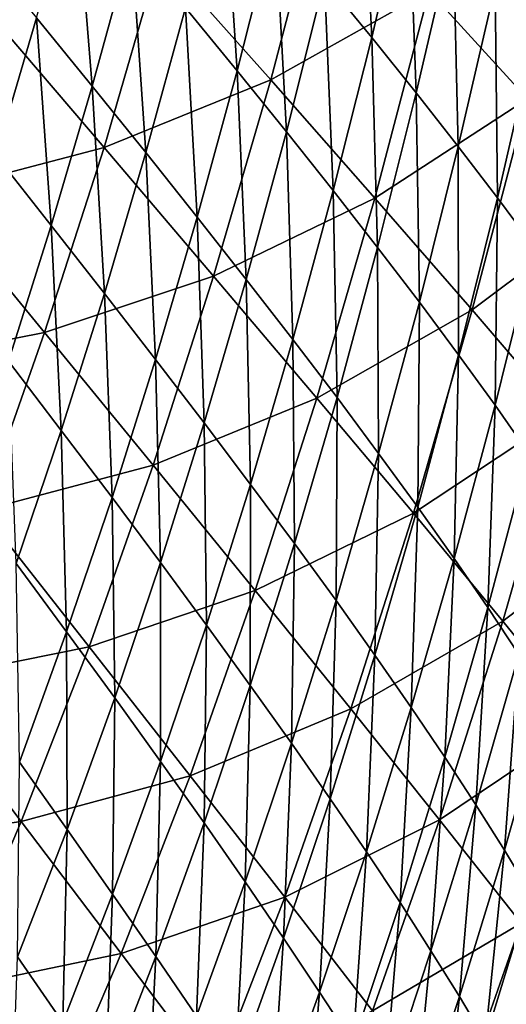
# Model space of a CAD drawing. Header units: millimetres. Extents: x -300 to 300, y -500 to 500.
# Tile 320 of 656: x 223 to 249, y -326 to -274. Entities that reach past the tile are written whole.
import ezdxf

# ---------------------------------------------------------------- set-up
doc = ezdxf.new("R2010")
doc.units = ezdxf.units.MM
doc.header["$LTSCALE"] = 81.481481
doc.layers.add('19', color=7, linetype='CONTINUOUS')
doc.layers.add('21', color=7, linetype='CONTINUOUS')

msp = doc.modelspace()

# ---------------------------------------------------------------- linework, layer by layer
at = {"layer": '19', "color": 7, "linetype": 'CONTINUOUS'}
for points in [[(236.15, -277.418, 48.829), (238.993, -266.622, 48.646), (230.277, -270.802, 51.565), (236.15, -277.418, 48.829)], [(236.15, -277.418, 48.829), (244.565, -272.688, 45.724), (238.993, -266.622, 48.646), (236.15, -277.418, 48.829)], [(249.766, -278.422, 42.61), (252.507, -266.805, 42.441), (244.565, -272.688, 45.724), (249.766, -278.422, 42.61)], [(227.309, -280.995, 51.755), (230.277, -270.802, 51.565), (221.168, -273.818, 54.309), (227.309, -280.995, 51.755)], [(227.309, -280.995, 51.755), (236.15, -277.418, 48.829), (230.277, -270.802, 51.565), (227.309, -280.995, 51.755)], [(241.676, -283.694, 45.904), (244.565, -272.688, 45.724), (236.15, -277.418, 48.829), (241.676, -283.694, 45.904)], [(241.676, -283.694, 45.904), (249.766, -278.422, 42.61), (244.565, -272.688, 45.724), (241.676, -283.694, 45.904)], [(218.088, -283.418, 54.502), (227.309, -280.995, 51.755), (221.168, -273.818, 54.309), (218.088, -283.418, 54.502)], [(233.125, -287.825, 49.016), (236.15, -277.418, 48.829), (227.309, -280.995, 51.755), (233.125, -287.825, 49.016)], [(233.125, -287.825, 49.016), (241.676, -283.694, 45.904), (236.15, -277.418, 48.829), (233.125, -287.825, 49.016)], [(246.837, -289.62, 42.784), (249.766, -278.422, 42.61), (241.676, -283.694, 45.904), (246.837, -289.62, 42.784)], [(246.837, -289.62, 42.784), (254.579, -283.813, 39.297), (249.766, -278.422, 42.61), (246.837, -289.62, 42.784)], [(224.16, -290.814, 51.948), (227.309, -280.995, 51.755), (218.088, -283.418, 54.502), (224.16, -290.814, 51.948)], [(224.16, -290.814, 51.948), (233.125, -287.825, 49.016), (227.309, -280.995, 51.755), (224.16, -290.814, 51.948)], [(214.83, -292.661, 54.7), (224.16, -290.814, 51.948), (218.088, -283.418, 54.502), (214.83, -292.661, 54.7)], [(238.6, -294.3, 46.088), (241.676, -283.694, 45.904), (233.125, -287.825, 49.016), (238.6, -294.3, 46.088)], [(238.6, -294.3, 46.088), (246.837, -289.62, 42.784), (241.676, -283.694, 45.904), (238.6, -294.3, 46.088)], [(251.618, -295.187, 39.463), (254.579, -283.813, 39.297), (246.837, -289.62, 42.784), (251.618, -295.187, 39.463)], [(229.914, -297.848, 49.208), (233.125, -287.825, 49.016), (224.16, -290.814, 51.948), (229.914, -297.848, 49.208)], [(229.914, -297.848, 49.208), (238.6, -294.3, 46.088), (233.125, -287.825, 49.016), (229.914, -297.848, 49.208)], [(243.718, -300.407, 42.962), (246.837, -289.62, 42.784), (238.6, -294.3, 46.088), (243.718, -300.407, 42.962)], [(243.718, -300.407, 42.962), (251.618, -295.187, 39.463), (246.837, -289.62, 42.784), (243.718, -300.407, 42.962)], [(220.827, -300.265, 52.145), (224.16, -290.814, 51.948), (214.83, -292.661, 54.7), (220.827, -300.265, 52.145)], [(220.827, -300.265, 52.145), (229.914, -297.848, 49.208), (224.16, -290.814, 51.948), (220.827, -300.265, 52.145)], [(235.333, -304.509, 46.275), (238.6, -294.3, 46.088), (229.914, -297.848, 49.208), (235.333, -304.509, 46.275)], [(235.333, -304.509, 46.275), (243.718, -300.407, 42.962), (238.6, -294.3, 46.088), (235.333, -304.509, 46.275)], [(248.462, -306.138, 39.634), (251.618, -295.187, 39.463), (243.718, -300.407, 42.962), (248.462, -306.138, 39.634)], [(248.462, -306.138, 39.634), (256.002, -300.383, 35.935), (251.618, -295.187, 39.463), (248.462, -306.138, 39.634)], [(226.514, -307.491, 49.403), (229.914, -297.848, 49.208), (220.827, -300.265, 52.145), (226.514, -307.491, 49.403)], [(226.514, -307.491, 49.403), (235.333, -304.509, 46.275), (229.914, -297.848, 49.208), (226.514, -307.491, 49.403)], [(217.307, -309.351, 52.345), (226.514, -307.491, 49.403), (220.827, -300.265, 52.145), (217.307, -309.351, 52.345)], [(240.403, -310.788, 43.144), (243.718, -300.407, 42.962), (235.333, -304.509, 46.275), (240.403, -310.788, 43.144)], [(240.403, -310.788, 43.144), (248.462, -306.138, 39.634), (243.718, -300.407, 42.962), (240.403, -310.788, 43.144)], [(252.818, -311.481, 36.096), (256.002, -300.383, 35.935), (248.462, -306.138, 39.634), (252.818, -311.481, 36.096)], [(231.874, -314.329, 46.466), (235.333, -304.509, 46.275), (226.514, -307.491, 49.403), (231.874, -314.329, 46.466)], [(231.874, -314.329, 46.466), (240.403, -310.788, 43.144), (235.333, -304.509, 46.275), (231.874, -314.329, 46.466)], [(245.108, -316.672, 39.807), (248.462, -306.138, 39.634), (240.403, -310.788, 43.144), (245.108, -316.672, 39.807)], [(245.108, -316.672, 39.807), (252.818, -311.481, 36.096), (248.462, -306.138, 39.634), (245.108, -316.672, 39.807)], [(222.922, -316.759, 49.6), (226.514, -307.491, 49.403), (217.307, -309.351, 52.345), (222.922, -316.759, 49.6)], [(222.922, -316.759, 49.6), (231.874, -314.329, 46.466), (226.514, -307.491, 49.403), (222.922, -316.759, 49.6)], [(213.598, -318.078, 52.546), (222.922, -316.759, 49.6), (217.307, -309.351, 52.345), (213.598, -318.078, 52.546)], [(236.892, -320.767, 43.329), (240.403, -310.788, 43.144), (231.874, -314.329, 46.466), (236.892, -320.767, 43.329)], [(236.892, -320.767, 43.329), (245.108, -316.672, 39.807), (240.403, -310.788, 43.144), (236.892, -320.767, 43.329)], [(249.432, -322.151, 36.259), (252.818, -311.481, 36.096), (245.108, -316.672, 39.807), (249.432, -322.151, 36.259)], [(228.217, -323.763, 46.66), (231.874, -314.329, 46.466), (222.922, -316.759, 49.6), (228.217, -323.763, 46.66)], [(228.217, -323.763, 46.66), (236.892, -320.767, 43.329), (231.874, -314.329, 46.466), (228.217, -323.763, 46.66)], [(219.135, -325.657, 49.8), (222.922, -316.759, 49.6), (213.598, -318.078, 52.546), (219.135, -325.657, 49.8)], [(219.135, -325.657, 49.8), (228.217, -323.763, 46.66), (222.922, -316.759, 49.6), (219.135, -325.657, 49.8)], [(241.552, -326.795, 39.984), (245.108, -316.672, 39.807), (236.892, -320.767, 43.329), (241.552, -326.795, 39.984)], [(241.552, -326.795, 39.984), (249.432, -322.151, 36.259), (245.108, -316.672, 39.807), (241.552, -326.795, 39.984)], [(233.179, -330.351, 43.517), (236.892, -320.767, 43.329), (228.217, -323.763, 46.66), (233.179, -330.351, 43.517)], [(233.179, -330.351, 43.517), (241.552, -326.795, 39.984), (236.892, -320.767, 43.329), (233.179, -330.351, 43.517)], [(245.841, -332.401, 36.425), (249.432, -322.151, 36.259), (241.552, -326.795, 39.984), (245.841, -332.401, 36.425)], [(245.841, -332.401, 36.425), (253.36, -327.215, 32.492), (249.432, -322.151, 36.259), (245.841, -332.401, 36.425)], [(224.361, -332.817, 46.856), (228.217, -323.763, 46.66), (219.135, -325.657, 49.8), (224.361, -332.817, 46.856)], [(224.361, -332.817, 46.856), (233.179, -330.351, 43.517), (228.217, -323.763, 46.66), (224.361, -332.817, 46.856)], [(215.15, -334.19, 50.002), (224.361, -332.817, 46.856), (219.135, -325.657, 49.8), (215.15, -334.19, 50.002)]]:
    msp.add_3dface(points, dxfattribs=at)
at = {"layer": '21', "color": 7, "linetype": 'CONTINUOUS'}
for points in [[(248.057, -272.454, 27.058), (249.922, -263.725, 26.977), (250.147, -275.121, 25.466), (248.057, -272.454, 27.058)], [(239.011, -272.107, 31.76), (240.947, -263.829, 31.658), (241.508, -275.161, 30.254), (239.011, -272.107, 31.76)], [(241.508, -275.161, 30.254), (240.947, -263.829, 31.658), (243.454, -266.806, 30.157), (241.508, -275.161, 30.254)], [(231.626, -273.588, 34.778), (233.629, -265.689, 34.664), (234.366, -276.929, 33.341), (231.626, -273.588, 34.778)], [(234.366, -276.929, 33.341), (233.629, -265.689, 34.664), (236.384, -268.95, 33.231), (234.366, -276.929, 33.341)], [(223.72, -274.113, 37.652), (225.781, -266.593, 37.531), (226.682, -277.747, 36.293), (223.72, -274.113, 37.652)], [(226.682, -277.747, 36.293), (225.781, -266.593, 37.531), (228.763, -270.142, 36.175), (226.682, -277.747, 36.293)], [(241.508, -275.161, 30.254), (243.454, -266.806, 30.157), (243.87, -278.108, 28.713), (241.508, -275.161, 30.254)], [(243.87, -278.108, 28.713), (243.454, -266.806, 30.157), (245.825, -269.682, 28.623), (243.87, -278.108, 28.713)], [(234.366, -276.929, 33.341), (236.384, -268.95, 33.231), (236.981, -280.163, 31.865), (234.366, -276.929, 33.341)], [(236.981, -280.163, 31.865), (236.384, -268.95, 33.231), (239.011, -272.107, 31.76), (236.981, -280.163, 31.865)], [(243.87, -278.108, 28.713), (245.825, -269.682, 28.623), (246.095, -280.947, 27.142), (243.87, -278.108, 28.713)], [(246.095, -280.947, 27.142), (245.825, -269.682, 28.623), (248.057, -272.454, 27.058), (246.095, -280.947, 27.142)], [(221.565, -281.429, 37.775), (220.643, -270.373, 38.968), (223.72, -274.113, 37.652), (221.565, -281.429, 37.775)], [(226.682, -277.747, 36.293), (228.763, -270.142, 36.175), (229.528, -281.274, 34.893), (226.682, -277.747, 36.293)], [(229.528, -281.274, 34.893), (228.763, -270.142, 36.175), (231.626, -273.588, 34.778), (229.528, -281.274, 34.893)], [(236.981, -280.163, 31.865), (239.011, -272.107, 31.76), (239.466, -283.288, 30.353), (236.981, -280.163, 31.865)], [(239.466, -283.288, 30.353), (239.011, -272.107, 31.76), (241.508, -275.161, 30.254), (239.466, -283.288, 30.353)], [(246.095, -280.947, 27.142), (248.057, -272.454, 27.058), (248.18, -283.677, 25.541), (246.095, -280.947, 27.142)], [(248.18, -283.677, 25.541), (248.057, -272.454, 27.058), (250.147, -275.121, 25.466), (248.18, -283.677, 25.541)], [(229.528, -281.274, 34.893), (231.626, -273.588, 34.778), (232.253, -284.692, 33.452), (229.528, -281.274, 34.893)], [(232.253, -284.692, 33.452), (231.626, -273.588, 34.778), (234.366, -276.929, 33.341), (232.253, -284.692, 33.452)], [(221.565, -281.429, 37.775), (223.72, -274.113, 37.652), (224.508, -285.144, 36.414), (221.565, -281.429, 37.775)], [(224.508, -285.144, 36.414), (223.72, -274.113, 37.652), (226.682, -277.747, 36.293), (224.508, -285.144, 36.414)], [(239.466, -283.288, 30.353), (241.508, -275.161, 30.254), (241.819, -286.303, 28.806), (239.466, -283.288, 30.353)], [(241.819, -286.303, 28.806), (241.508, -275.161, 30.254), (243.87, -278.108, 28.713), (241.819, -286.303, 28.806)], [(248.18, -283.677, 25.541), (250.147, -275.121, 25.466), (250.12, -286.296, 23.914), (248.18, -283.677, 25.541)], [(232.253, -284.692, 33.452), (234.366, -276.929, 33.341), (234.853, -287.998, 31.971), (232.253, -284.692, 33.452)], [(234.853, -287.998, 31.971), (234.366, -276.929, 33.341), (236.981, -280.163, 31.865), (234.853, -287.998, 31.971)], [(224.508, -285.144, 36.414), (226.682, -277.747, 36.293), (227.335, -288.748, 35.01), (224.508, -285.144, 36.414)], [(227.335, -288.748, 35.01), (226.682, -277.747, 36.293), (229.528, -281.274, 34.893), (227.335, -288.748, 35.01)], [(241.819, -286.303, 28.806), (243.87, -278.108, 28.713), (244.036, -289.206, 27.227), (241.819, -286.303, 28.806)], [(244.036, -289.206, 27.227), (243.87, -278.108, 28.713), (246.095, -280.947, 27.142), (244.036, -289.206, 27.227)], [(234.853, -287.998, 31.971), (236.981, -280.163, 31.865), (237.326, -291.192, 30.454), (234.853, -287.998, 31.971)], [(237.326, -291.192, 30.454), (236.981, -280.163, 31.865), (239.466, -283.288, 30.353), (237.326, -291.192, 30.454)], [(244.036, -289.206, 27.227), (246.095, -280.947, 27.142), (246.114, -291.996, 25.617), (244.036, -289.206, 27.227)], [(246.114, -291.996, 25.617), (246.095, -280.947, 27.142), (248.18, -283.677, 25.541), (246.114, -291.996, 25.617)], [(222.237, -292.335, 36.536), (221.565, -281.429, 37.775), (224.508, -285.144, 36.414), (222.237, -292.335, 36.536)], [(227.335, -288.748, 35.01), (229.528, -281.274, 34.893), (230.043, -292.239, 33.565), (227.335, -288.748, 35.01)], [(230.043, -292.239, 33.565), (229.528, -281.274, 34.893), (232.253, -284.692, 33.452), (230.043, -292.239, 33.565)], [(237.326, -291.192, 30.454), (239.466, -283.288, 30.353), (239.669, -294.272, 28.9), (237.326, -291.192, 30.454)], [(239.669, -294.272, 28.9), (239.466, -283.288, 30.353), (241.819, -286.303, 28.806), (239.669, -294.272, 28.9)], [(246.114, -291.996, 25.617), (248.18, -283.677, 25.541), (248.05, -294.67, 23.981), (246.114, -291.996, 25.617)], [(248.05, -294.67, 23.981), (248.18, -283.677, 25.541), (250.12, -286.296, 23.914), (248.05, -294.67, 23.981)], [(222.237, -292.335, 36.536), (224.508, -285.144, 36.414), (225.044, -296.013, 35.129), (222.237, -292.335, 36.536)], [(225.044, -296.013, 35.129), (224.508, -285.144, 36.414), (227.335, -288.748, 35.01), (225.044, -296.013, 35.129)], [(230.043, -292.239, 33.565), (232.253, -284.692, 33.452), (232.628, -295.615, 32.08), (230.043, -292.239, 33.565)], [(232.628, -295.615, 32.08), (232.253, -284.692, 33.452), (234.853, -287.998, 31.971), (232.628, -295.615, 32.08)], [(239.669, -294.272, 28.9), (241.819, -286.303, 28.806), (241.877, -297.235, 27.314), (239.669, -294.272, 28.9)], [(241.877, -297.235, 27.314), (241.819, -286.303, 28.806), (244.036, -289.206, 27.227), (241.877, -297.235, 27.314)], [(248.05, -294.67, 23.981), (250.12, -286.296, 23.914), (249.843, -297.228, 22.32), (248.05, -294.67, 23.981)], [(232.628, -295.615, 32.08), (234.853, -287.998, 31.971), (235.088, -298.874, 30.556), (232.628, -295.615, 32.08)], [(235.088, -298.874, 30.556), (234.853, -287.998, 31.971), (237.326, -291.192, 30.454), (235.088, -298.874, 30.556)], [(225.044, -296.013, 35.129), (227.335, -288.748, 35.01), (227.734, -299.574, 33.68), (225.044, -296.013, 35.129)], [(227.734, -299.574, 33.68), (227.335, -288.748, 35.01), (230.043, -292.239, 33.565), (227.734, -299.574, 33.68)], [(241.877, -297.235, 27.314), (244.036, -289.206, 27.227), (243.948, -300.08, 25.696), (241.877, -297.235, 27.314)], [(243.948, -300.08, 25.696), (244.036, -289.206, 27.227), (246.114, -291.996, 25.617), (243.948, -300.08, 25.696)], [(235.088, -298.874, 30.556), (237.326, -291.192, 30.454), (237.419, -302.014, 28.997), (235.088, -298.874, 30.556)], [(237.419, -302.014, 28.997), (237.326, -291.192, 30.454), (239.669, -294.272, 28.9), (237.419, -302.014, 28.997)], [(243.948, -300.08, 25.696), (246.114, -291.996, 25.617), (245.879, -302.805, 24.05), (243.948, -300.08, 25.696)], [(245.879, -302.805, 24.05), (246.114, -291.996, 25.617), (248.05, -294.67, 23.981), (245.879, -302.805, 24.05)], [(222.656, -303.07, 35.249), (222.237, -292.335, 36.536), (225.044, -296.013, 35.129), (222.656, -303.07, 35.249)], [(227.734, -299.574, 33.68), (230.043, -292.239, 33.565), (230.304, -303.015, 32.19), (227.734, -299.574, 33.68)], [(230.304, -303.015, 32.19), (230.043, -292.239, 33.565), (232.628, -295.615, 32.08), (230.304, -303.015, 32.19)], [(237.419, -302.014, 28.997), (239.669, -294.272, 28.9), (239.618, -305.034, 27.403), (237.419, -302.014, 28.997)], [(239.618, -305.034, 27.403), (239.669, -294.272, 28.9), (241.877, -297.235, 27.314), (239.618, -305.034, 27.403)], [(245.879, -302.805, 24.05), (248.05, -294.67, 23.981), (247.669, -305.41, 22.379), (245.879, -302.805, 24.05)], [(247.669, -305.41, 22.379), (248.05, -294.67, 23.981), (249.843, -297.228, 22.32), (247.669, -305.41, 22.379)], [(230.304, -303.015, 32.19), (232.628, -295.615, 32.08), (232.749, -306.336, 30.661), (230.304, -303.015, 32.19)], [(232.749, -306.336, 30.661), (232.628, -295.615, 32.08), (235.088, -298.874, 30.556), (232.749, -306.336, 30.661)], [(222.656, -303.07, 35.249), (225.044, -296.013, 35.129), (225.327, -306.697, 33.796), (222.656, -303.07, 35.249)], [(225.327, -306.697, 33.796), (225.044, -296.013, 35.129), (227.734, -299.574, 33.68), (225.327, -306.697, 33.796)], [(239.618, -305.034, 27.403), (241.877, -297.235, 27.314), (241.681, -307.931, 25.776), (239.618, -305.034, 27.403)], [(241.681, -307.931, 25.776), (241.877, -297.235, 27.314), (243.948, -300.08, 25.696), (241.681, -307.931, 25.776)], [(247.669, -305.41, 22.379), (249.843, -297.228, 22.32), (249.318, -307.894, 20.686), (247.669, -305.41, 22.379)], [(232.749, -306.336, 30.661), (235.088, -298.874, 30.556), (235.068, -309.534, 29.094), (232.749, -306.336, 30.661)], [(235.068, -309.534, 29.094), (235.088, -298.874, 30.556), (237.419, -302.014, 28.997), (235.068, -309.534, 29.094)], [(225.327, -306.697, 33.796), (227.734, -299.574, 33.68), (227.879, -310.201, 32.301), (225.327, -306.697, 33.796)], [(227.879, -310.201, 32.301), (227.734, -299.574, 33.68), (230.304, -303.015, 32.19), (227.879, -310.201, 32.301)], [(241.681, -307.931, 25.776), (243.948, -300.08, 25.696), (243.606, -310.705, 24.12), (241.681, -307.931, 25.776)], [(243.606, -310.705, 24.12), (243.948, -300.08, 25.696), (245.879, -302.805, 24.05), (243.606, -310.705, 24.12)], [(235.068, -309.534, 29.094), (237.419, -302.014, 28.997), (237.256, -312.607, 27.493), (235.068, -309.534, 29.094)], [(237.256, -312.607, 27.493), (237.419, -302.014, 28.997), (239.618, -305.034, 27.403), (237.256, -312.607, 27.493)], [(243.606, -310.705, 24.12), (245.879, -302.805, 24.05), (245.392, -313.353, 22.438), (243.606, -310.705, 24.12)], [(245.392, -313.353, 22.438), (245.879, -302.805, 24.05), (247.669, -305.41, 22.379), (245.392, -313.353, 22.438)], [(222.82, -313.612, 33.914), (222.656, -303.07, 35.249), (225.327, -306.697, 33.796), (222.82, -313.612, 33.914)], [(227.879, -310.201, 32.301), (230.304, -303.015, 32.19), (230.31, -313.58, 30.767), (227.879, -310.201, 32.301)], [(230.31, -313.58, 30.767), (230.304, -303.015, 32.19), (232.749, -306.336, 30.661), (230.31, -313.58, 30.767)], [(237.256, -312.607, 27.493), (239.618, -305.034, 27.403), (239.311, -315.553, 25.858), (237.256, -312.607, 27.493)], [(239.311, -315.553, 25.858), (239.618, -305.034, 27.403), (241.681, -307.931, 25.776), (239.311, -315.553, 25.858)], [(245.392, -313.353, 22.438), (247.669, -305.41, 22.379), (247.038, -315.876, 20.734), (245.392, -313.353, 22.438)], [(247.038, -315.876, 20.734), (247.669, -305.41, 22.379), (249.318, -307.894, 20.686), (247.038, -315.876, 20.734)], [(230.31, -313.58, 30.767), (232.749, -306.336, 30.661), (232.615, -316.832, 29.194), (230.31, -313.58, 30.767)], [(232.615, -316.832, 29.194), (232.749, -306.336, 30.661), (235.068, -309.534, 29.094), (232.615, -316.832, 29.194)], [(222.82, -313.612, 33.914), (225.327, -306.697, 33.796), (225.354, -317.175, 32.414), (222.82, -313.612, 33.914)], [(225.354, -317.175, 32.414), (225.327, -306.697, 33.796), (227.879, -310.201, 32.301), (225.354, -317.175, 32.414)], [(239.311, -315.553, 25.858), (241.681, -307.931, 25.776), (241.23, -318.371, 24.192), (239.311, -315.553, 25.858)], [(241.23, -318.371, 24.192), (241.681, -307.931, 25.776), (243.606, -310.705, 24.12), (241.23, -318.371, 24.192)], [(247.038, -315.876, 20.734), (249.318, -307.894, 20.686), (248.544, -318.272, 19.011), (247.038, -315.876, 20.734)], [(248.544, -318.272, 19.011), (249.318, -307.894, 20.686), (250.825, -310.256, 18.976), (248.544, -318.272, 19.011)], [(232.615, -316.832, 29.194), (235.068, -309.534, 29.094), (234.792, -319.956, 27.585), (232.615, -316.832, 29.194)], [(234.792, -319.956, 27.585), (235.068, -309.534, 29.094), (237.256, -312.607, 27.493), (234.792, -319.956, 27.585)], [(225.354, -317.175, 32.414), (227.879, -310.201, 32.301), (227.767, -320.61, 30.874), (225.354, -317.175, 32.414)], [(227.767, -320.61, 30.874), (227.879, -310.201, 32.301), (230.31, -313.58, 30.767), (227.767, -320.61, 30.874)], [(248.544, -318.272, 19.011), (250.825, -310.256, 18.976), (249.911, -320.541, 17.272), (248.544, -318.272, 19.011)], [(241.23, -318.371, 24.192), (243.606, -310.705, 24.12), (243.01, -321.06, 22.5), (241.23, -318.371, 24.192)], [(243.01, -321.06, 22.5), (243.606, -310.705, 24.12), (245.392, -313.353, 22.438), (243.01, -321.06, 22.5)], [(234.792, -319.956, 27.585), (237.256, -312.607, 27.493), (236.837, -322.948, 25.941), (234.792, -319.956, 27.585)], [(236.837, -322.948, 25.941), (237.256, -312.607, 27.493), (239.311, -315.553, 25.858), (236.837, -322.948, 25.941)], [(243.01, -321.06, 22.5), (245.392, -313.353, 22.438), (244.653, -323.618, 20.784), (243.01, -321.06, 22.5)], [(244.653, -323.618, 20.784), (245.392, -313.353, 22.438), (247.038, -315.876, 20.734), (244.653, -323.618, 20.784)], [(222.725, -323.94, 32.529), (222.82, -313.612, 33.914), (225.354, -317.175, 32.414), (222.725, -323.94, 32.529)], [(227.767, -320.61, 30.874), (230.31, -313.58, 30.767), (230.058, -323.913, 29.295), (227.767, -320.61, 30.874)], [(230.058, -323.913, 29.295), (230.31, -313.58, 30.767), (232.615, -316.832, 29.194), (230.058, -323.913, 29.295)], [(236.837, -322.948, 25.941), (239.311, -315.553, 25.858), (238.748, -325.807, 24.266), (236.837, -322.948, 25.941)], [(238.748, -325.807, 24.266), (239.311, -315.553, 25.858), (241.23, -318.371, 24.192), (238.748, -325.807, 24.266)], [(244.653, -323.618, 20.784), (247.038, -315.876, 20.734), (246.158, -326.045, 19.048), (244.653, -323.618, 20.784)], [(246.158, -326.045, 19.048), (247.038, -315.876, 20.734), (248.544, -318.272, 19.011), (246.158, -326.045, 19.048)], [(230.058, -323.913, 29.295), (232.615, -316.832, 29.194), (232.223, -327.083, 27.678), (230.058, -323.913, 29.295)], [(232.223, -327.083, 27.678), (232.615, -316.832, 29.194), (234.792, -319.956, 27.585), (232.223, -327.083, 27.678)], [(222.725, -323.94, 32.529), (225.354, -317.175, 32.414), (225.121, -327.426, 30.983), (222.725, -323.94, 32.529)], [(225.121, -327.426, 30.983), (225.354, -317.175, 32.414), (227.767, -320.61, 30.874), (225.121, -327.426, 30.983)], [(238.748, -325.807, 24.266), (241.23, -318.371, 24.192), (240.523, -328.532, 22.563), (238.748, -325.807, 24.266)], [(240.523, -328.532, 22.563), (241.23, -318.371, 24.192), (243.01, -321.06, 22.5), (240.523, -328.532, 22.563)], [(246.158, -326.045, 19.048), (248.544, -318.272, 19.011), (247.524, -328.341, 17.295), (246.158, -326.045, 19.048)], [(247.524, -328.341, 17.295), (248.544, -318.272, 19.011), (249.911, -320.541, 17.272), (247.524, -328.341, 17.295)], [(232.223, -327.083, 27.678), (234.792, -319.956, 27.585), (234.258, -330.117, 26.027), (232.223, -327.083, 27.678)], [(234.258, -330.117, 26.027), (234.792, -319.956, 27.585), (236.837, -322.948, 25.941), (234.258, -330.117, 26.027)], [(225.121, -327.426, 30.983), (227.767, -320.61, 30.874), (227.396, -330.777, 29.397), (225.121, -327.426, 30.983)], [(227.396, -330.777, 29.397), (227.767, -320.61, 30.874), (230.058, -323.913, 29.295), (227.396, -330.777, 29.397)], [(247.524, -328.341, 17.295), (249.911, -320.541, 17.272), (248.752, -330.504, 15.528), (247.524, -328.341, 17.295)], [(240.523, -328.532, 22.563), (243.01, -321.06, 22.5), (242.162, -331.123, 20.836), (240.523, -328.532, 22.563)], [(242.162, -331.123, 20.836), (243.01, -321.06, 22.5), (244.653, -323.618, 20.784), (242.162, -331.123, 20.836)], [(234.258, -330.117, 26.027), (236.837, -322.948, 25.941), (236.16, -333.015, 24.342), (234.258, -330.117, 26.027)], [(236.16, -333.015, 24.342), (236.837, -322.948, 25.941), (238.748, -325.807, 24.266), (236.16, -333.015, 24.342)], [(242.162, -331.123, 20.836), (244.653, -323.618, 20.784), (243.665, -333.578, 19.087), (242.162, -331.123, 20.836)], [(243.665, -333.578, 19.087), (244.653, -323.618, 20.784), (246.158, -326.045, 19.048), (243.665, -333.578, 19.087)], [(222.369, -334.032, 31.093), (222.725, -323.94, 32.529), (225.121, -327.426, 30.983), (222.369, -334.032, 31.093)], [(227.396, -330.777, 29.397), (230.058, -323.913, 29.295), (229.547, -333.991, 27.774), (227.396, -330.777, 29.397)], [(229.547, -333.991, 27.774), (230.058, -323.913, 29.295), (232.223, -327.083, 27.678), (229.547, -333.991, 27.774)], [(236.16, -333.015, 24.342), (238.748, -325.807, 24.266), (237.929, -335.774, 22.629), (236.16, -333.015, 24.342)], [(237.929, -335.774, 22.629), (238.748, -325.807, 24.266), (240.523, -328.532, 22.563), (237.929, -335.774, 22.629)], [(243.665, -333.578, 19.087), (246.158, -326.045, 19.048), (245.031, -335.896, 17.32), (243.665, -333.578, 19.087)], [(245.031, -335.896, 17.32), (246.158, -326.045, 19.048), (247.524, -328.341, 17.295), (245.031, -335.896, 17.32)]]:
    msp.add_3dface(points, dxfattribs=at)

doc.saveas('drawing.dxf')
